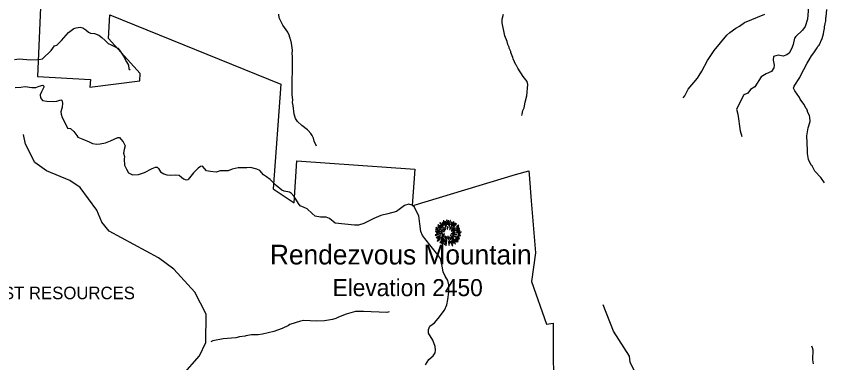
# Model space of a CAD drawing. Extents: x 1248089 to 1457196, y 820910 to 988753.
# Drawn here: x 1318874 to 1327943, y 907969 to 911841 of the extents above; entities that cross this region are included whole.
import ezdxf

# ---------------------------------------------------------------- set-up
doc = ezdxf.new("R2010")
doc.units = 0
for name, color, linetype in [('Exist Boundary Land Use Forest State Division NC Forest Resources', 7, 'Continuous'), ('Exist Boundary Land Use Forest State Division NC Forest Resources Label', 7, 'Continuous'), ('Exist Geographical Mountain Summit CELL', 7, 'Continuous'), ('Exist Geographical Mountain Summit Elevation Number Label', 7, 'Continuous'), ('Exist Geographical Mountain Summit Label', 7, 'Continuous'), ('Exist Hydrographic Creek Single Shore', 7, 'Continuous'), ('Exist Hydrographic Misc Water Feature', 7, 'Continuous'), ('Exist Road Non-System Type 51', 7, 'Continuous')]:
    doc.layers.add(name, color=color, linetype=linetype)

msp = doc.modelspace()

# ---------------------------------------------------------------- linework, layer by layer
at = {"layer": 'Exist Boundary Land Use Forest State Division NC Forest Resources'}
msp.add_lwpolyline([(1319189.4, 912964.7), (1319110.9, 911166.4), (1319704.1, 911135.3), (1319699.6, 911049.3), (1320256.5, 911117.7), (1320260.7, 911200.1), (1319907.5, 911592.5), (1319921.3, 911856.2), (1321833.6, 911083.5), (1321750.2, 909913.6), (1321982.8, 909756.7), (1322015.5, 910225.6), (1323332.3, 910133.5), (1323303.7, 909724.3), (1323327, 909731.2), (1324461, 910070.7), (1324610, 910112.6), (1324614, 910070.7), (1324637, 909779.3), (1324684, 909198.2), (1324638, 908876.5), (1324807, 908398.6), (1324881, 908411.4), (1324882, 908181.9), (1324886, 907694.9)], dxfattribs=at)
at = {"layer": 'Exist Geographical Mountain Summit CELL'}
for points in [[(1323592.6, 909505.2), (1323632.2, 909474.7), (1323634.4, 909476.9), (1323596.2, 909509.6)], [(1323612.9, 909529.9), (1323648.9, 909492.5), (1323652.2, 909495), (1323617, 909534.7)], [(1323620.9, 909502.3), (1323653.6, 909473.2), (1323655.8, 909475.4), (1323623.8, 909507.4)], [(1323640.5, 909531.4), (1323656.2, 909509.6), (1323658, 909511), (1323644.6, 909535.4)], [(1323651.4, 909553.2), (1323677.6, 909486.3), (1323680.5, 909487.4), (1323656.6, 909555.7)], [(1323685.3, 909501.2), (1323687.8, 909501.9), (1323678.7, 909549.9), (1323674.4, 909548.8)], [(1323690, 909562.6), (1323694, 909510.6), (1323697.2, 909511), (1323695.8, 909563.7)], [(1323706, 909508.5), (1323709.9, 909508.5), (1323713.6, 909555.7), (1323708.1, 909555.7)], [(1323718, 909480.1), (1323732.9, 909557.2), (1323727.4, 909559), (1323714.7, 909480.9)], [(1323721.2, 909458.3), (1323724.2, 909456.5), (1323772.8, 909541.1), (1323767.4, 909544.8)], [(1323735.7, 909515.4), (1323739.1, 909514.2), (1323748.5, 909541.1), (1323743.8, 909542.9)], [(1323742.3, 909459.8), (1323744.5, 909457.6), (1323800.1, 909521.9), (1323796.1, 909526.6)], [(1323779.7, 909531.4), (1323758.7, 909497.9), (1323761.6, 909496.8), (1323784.1, 909528.1)], [(1323800.1, 909487.8), (1323801.9, 909485.2), (1323824.8, 909501.5), (1323821.2, 909505.2)], [(1323564.2, 909435.1), (1323636.2, 909428.1), (1323636.5, 909431.1), (1323564.2, 909440.1)], [(1323566.8, 909456.1), (1323608.2, 909446.7), (1323609.3, 909450), (1323567.9, 909460.8)], [(1323569.7, 909475.4), (1323592.2, 909466.7), (1323593.3, 909469.6), (1323571.2, 909480.5)], [(1323576.3, 909417.6), (1323606, 909419.1), (1323606, 909422.7), (1323575.2, 909422.7)], [(1323591.5, 909486.3), (1323617.3, 909469.9), (1323619.5, 909472.5), (1323594.4, 909490.3)], [(1323608.2, 909458.3), (1323638.7, 909446.3), (1323639.9, 909448.5), (1323610.4, 909462.4)], [(1323608.6, 909408.6), (1323609.7, 909403.8), (1323642.8, 909412.2), (1323642.1, 909415.8)], [(1323644.6, 909463.8), (1323669.7, 909444.8), (1323671.8, 909447.8), (1323647.1, 909467)], [(1323644.9, 909434), (1323662, 909431.8), (1323662.4, 909434), (1323645.7, 909438.3)], [(1323664.2, 909476.9), (1323678, 909460.4), (1323680.1, 909462.6), (1323667.5, 909479.8)], [(1323695.4, 909489.2), (1323696.8, 909460.1), (1323699.5, 909460.4), (1323699.5, 909489.6)], [(1323739.1, 909439.8), (1323740.9, 909437.3), (1323789.5, 909473.2), (1323786.3, 909477.6)], [(1323740.5, 909410.4), (1323801.2, 909398.4), (1323802.3, 909402.7), (1323741.6, 909414)], [(1323755.1, 909424.2), (1323755.1, 909421.3), (1323785.2, 909421.3), (1323785.9, 909426.3)], [(1323756.1, 909436.9), (1323757.2, 909434.7), (1323835.3, 909463.4), (1323833.5, 909468.1)], [(1323798.3, 909423.1), (1323850.6, 909426.3), (1323851, 909431.1), (1323798.7, 909426.3)], [(1323800.1, 909464.9), (1323827.7, 909479.8), (1323824.8, 909484.8), (1323798.7, 909467.4)], [(1323801.9, 909436.9), (1323838.7, 909443.4), (1323837.2, 909448.9), (1323800.5, 909439.1)], [(1323813.2, 909411.1), (1323839.7, 909408.9), (1323839.7, 909413.2), (1323813.6, 909414.3)], [(1323562.8, 909397.3), (1323564.2, 909392.2), (1323600.2, 909402.7), (1323598, 909406)], [(1323572.6, 909369.6), (1323575.2, 909365), (1323620.6, 909384.9), (1323619.1, 909389.6)], [(1323583.9, 909332.9), (1323586.8, 909328.9), (1323615.1, 909350), (1323612.5, 909353.3)], [(1323590.1, 909353.7), (1323619.1, 909370.4), (1323617, 909374), (1323587.9, 909358.7)], [(1323614.8, 909313.3), (1323617.7, 909310.8), (1323658.4, 909358.4), (1323655.5, 909360.5)], [(1323630.1, 909344.6), (1323649.3, 909362.7), (1323646, 909365), (1323625.6, 909347.8)], [(1323626.4, 909363.1), (1323629.3, 909359.4), (1323663.8, 909387.8), (1323662, 909390.4)], [(1323654.8, 909344.6), (1323629.7, 909305.3), (1323632.9, 909302.8), (1323658.8, 909342.4)], [(1323636.2, 909394.4), (1323638.4, 909389.6), (1323667.1, 909404.9), (1323666, 909408.2)], [(1323658, 909323.2), (1323662.4, 909321.4), (1323688.9, 909379.8), (1323686.4, 909380.6)], [(1323664.9, 909372.5), (1323668.2, 909369.6), (1323678.3, 909386), (1323676.5, 909387.4)], [(1323669.7, 909287.9), (1323681.6, 909330.7), (1323678, 909331.1), (1323665.2, 909288.9)], [(1323679.4, 909277.7), (1323684.2, 909276.6), (1323696.8, 909366), (1323693.6, 909366.8)], [(1323704.9, 909381.7), (1323708.9, 909344.6), (1323713.3, 909344.9), (1323708.1, 909382.4)], [(1323711.1, 909323.2), (1323714.7, 909280.7), (1323718.7, 909281.7), (1323715.4, 909323.2)], [(1323720.9, 909372.9), (1323729.6, 909343.1), (1323733.6, 909344.9), (1323723, 909374)], [(1323730.7, 909306.4), (1323725.2, 909336.3), (1323722, 909336.3), (1323726.4, 909305.3)], [(1323729.3, 909393.3), (1323767.8, 909358), (1323770.3, 909362.4), (1323731.1, 909395.5)], [(1323735.4, 909370.7), (1323785.9, 909295.9), (1323789.5, 909298.8), (1323737.9, 909371.8)], [(1323735.4, 909327.9), (1323752.9, 909278.1), (1323757.2, 909279.9), (1323738.3, 909328.6)], [(1323745.9, 909333.7), (1323761.9, 909304.2), (1323766, 909306.4), (1323749.6, 909335.1)], [(1323754.3, 909390.8), (1323832.5, 909352.6), (1323834.3, 909358), (1323755.8, 909393.6)], [(1323767.8, 909344.9), (1323797.9, 909315.8), (1323801.2, 909318.4), (1323770, 909347.4)], [(1323784.5, 909345.6), (1323815, 909319.8), (1323818.2, 909323.5), (1323786.3, 909348.2)], [(1323793.6, 909356.6), (1323818.6, 909343.5), (1323821.2, 909347.1), (1323795.8, 909360.5)], [(1323807.7, 909380.6), (1323828.8, 909372.5), (1323830.6, 909376.9), (1323809.2, 909383.8)], [(1323817.2, 909394), (1323845.5, 909386.7), (1323846.2, 909392.2), (1323818.2, 909398.4)], [(1323639.9, 909286.1), (1323644.6, 909283.2), (1323655.5, 909307.9), (1323652.2, 909310.1)]]:
    msp.add_lwpolyline(points, close=True, dxfattribs=at)
at = {"layer": 'Exist Hydrographic Creek Single Shore'}
msp.add_lwpolyline([(1320545.9, 907614.8), (1320923.9, 908047.1), (1320993.9, 908196.7), (1321000.9, 908511.8), (1320872.9, 908757.2), (1320637.9, 909014.8), (1320464.9, 909142.9), (1319913.9, 909439.6), (1319831.9, 909539.7), (1319776.8, 909675.4), (1319590.8, 909928.7), (1319475.8, 910006.5), (1319211.8, 910113.5), (1319080.9, 910208.1), (1318976.8, 910410.4), (1318954.9, 910519.2)], dxfattribs=at)
at = {"layer": 'Exist Hydrographic Misc Water Feature'}
for points in [[(1322233.4, 910388.2), (1322206.9, 910444.9), (1322199.8, 910477.1), (1322184.8, 910509.6), (1322170.5, 910529.3), (1322140.3, 910562.8), (1322134.5, 910572.9), (1322069.7, 910618.9), (1322021.1, 910666.2), (1321998, 910698.9), (1321983.3, 910747.3), (1321974.1, 910843.5), (1321967, 910875.7), (1321967.8, 910907.7), (1321961.5, 910963.9), (1321965.6, 911395.6), (1321962.3, 911419.7), (1321963.4, 911459.7), (1321953.7, 911540), (1321946.5, 911572.2), (1321939, 911588.4), (1321939.2, 911596.4), (1321931.6, 911612.6), (1321931.8, 911620.6), (1321913, 911661.1), (1321855.2, 911742.7), (1321817.5, 911823.8), (1321810.6, 911864)], [(1324529.9, 910729.7), (1324536.4, 910745.5), (1324543.6, 910787.2), (1324558.4, 910816.9), (1324568.3, 910880.5), (1324586.2, 910952), (1324597.8, 911079.6), (1324590.7, 911111.8), (1324546.3, 911169), (1324486.9, 911258.7), (1324471.7, 911291.2), (1324464, 911299.4), (1324433.8, 911364.2), (1324430.3, 911380.3), (1324407.8, 911437), (1324408, 911445), (1324389.2, 911485.5), (1324389.4, 911493.5), (1324374.3, 911525.9), (1324367.2, 911558.1), (1324341, 911622.9), (1324309.1, 911767.8), (1324310.2, 911809.7), (1324325.8, 911865.3)], [(1326334.4, 910929.4), (1326353.1, 910952.9), (1326393.1, 911025.7), (1326494.6, 911148.7), (1326515.6, 911180.1), (1326544.9, 911227.3), (1326608.2, 911345.4), (1326681.4, 911457.2), (1326826.3, 911629.1), (1326859.1, 911658.1), (1326924.5, 911708.1), (1326965.2, 911731), (1327022.3, 911769.3), (1327249.1, 911864.8)], [(1327918.4, 909979.9), (1327876, 910037.1), (1327808.1, 910111.1), (1327777.7, 910168), (1327769.9, 910176.2), (1327739.7, 910241.1), (1327725.5, 910305.5), (1327726.6, 910345.3), (1327719.1, 910505.6), (1327733.6, 910593.1), (1327755.6, 910664.4), (1327752.9, 910712.5), (1327749.4, 910728.6), (1327726.8, 910777.3), (1327727, 910785.3), (1327719.4, 910801.5), (1327711.6, 910809.7), (1327685, 910858.4), (1327646.6, 910915.5), (1327639, 910931.7), (1327585.1, 911005.3), (1327572, 911037.6), (1327578.6, 911059.4), (1327641.4, 911155.6), (1327648, 911175.4), (1327723.9, 911317.2), (1327746.9, 911352.5), (1327772.3, 911399.7), (1327797.1, 911431), (1327834.8, 911485.9), (1327847.4, 911509.5), (1327855.7, 911517.3), (1327889.7, 911590.3), (1327907.2, 911643.7), (1327912.6, 911691.6), (1327916.8, 911699.5), (1327917.5, 911723.5), (1327926.3, 911755.2), (1327927, 911779.2), (1327931.2, 911787.1), (1327932.2, 911821), (1327936.6, 911834.8), (1327942.8, 911914.7)], [(1326822.7, 904998.7), (1326848.6, 905172.4), (1326773.1, 905326.4), (1326767.2, 905450.8), (1326752.1, 905511.5), (1326779.2, 905618.4), (1326806.1, 905709.8), (1326798, 906106.1), (1326500.1, 906533.3), (1326307.1, 907170.8), (1326089, 907503.5), (1325845, 907767.7), (1325742, 907976.7), (1325735, 908042.4), (1325558.1, 908321.8), (1325440.1, 908616.3)], [(1323045.7, 908537.2), (1323021.5, 908532), (1322757.7, 908541.6), (1322669.6, 908540.1), (1322564.7, 908511.2), (1322479.8, 908479.6), (1322451.3, 908464.4), (1322411, 908451.6), (1322322.5, 908438.2), (1322234.4, 908432.7), (1322090.5, 908440.9), (1322056.3, 908433.8), (1321935.2, 908395.4), (1321921, 908385.8), (1321848, 908351.9), (1321756.9, 908318.6), (1321630.1, 908288.3), (1321581.8, 908281.6), (1321507.8, 908281.8), (1321443.4, 908269.6), (1321437.3, 908265.8), (1321373.1, 908257.7), (1321332.8, 908248.9), (1321188.4, 908237), (1321073.7, 908212.4), (1321050.1, 908202)], [(1327771.1, 908158.8), (1327780.5, 908138.5), (1327785.9, 908112.3), (1327784.7, 908002.4), (1327791.5, 907956.2)]]:
    msp.add_lwpolyline(points, dxfattribs=at)
at = {"layer": 'Exist Road Non-System Type 51'}
for points in [[(1327739.6, 911946.3), (1327728, 911808.9), (1327700, 911725), (1327669.8, 911685.5), (1327597.6, 911615.6), (1327581.6, 911595.8), (1327565.3, 911525.9), (1327546.7, 911474.7), (1327523.4, 911428.1), (1327495.5, 911409.5), (1327453.6, 911393.2), (1327400.1, 911404.8), (1327346.5, 911390.8), (1327341.9, 911351.2), (1327353.5, 911295.3), (1327351.2, 911262.7), (1327323.2, 911223.1), (1327265.1, 911197.5), (1327206.9, 911162.6), (1327137, 911050.8), (1327090.5, 911022.8), (1327057.9, 910980.9), (1327016, 910962.3), (1326932.2, 910803.9), (1326946.8, 910746.5), (1326972.4, 910560.1), (1326993.3, 910497.2)], [(1318856.6, 911356.6), (1318908.8, 911363.2), (1319034.9, 911354.5), (1319128.3, 911358.8), (1319167.4, 911363.2), (1319265.2, 911456.7), (1319303.2, 911509.4), (1319329.3, 911518.1), (1319381.5, 911570.3), (1319459.7, 911659.5), (1319518.4, 911705.2), (1319546.6, 911711.7), (1319587.9, 911718.2), (1319620.5, 911709.5), (1319653.1, 911689.9), (1319683.6, 911663.8), (1319705.3, 911653), (1319750.9, 911646.4), (1319796.6, 911629), (1319831.3, 911602.9), (1319868.3, 911568.1), (1319903.1, 911537.7), (1319935.7, 911520.3), (1320011.7, 911483.3), (1320029.1, 911461.6), (1320074.8, 911394.1), (1320107.1, 911331.7), (1320128.8, 911292.6), (1320135.3, 911251.2), (1320148.4, 911240.4)], [(1318862.6, 911043.3), (1318925.6, 911047.6), (1318975.6, 911054.2), (1319047.4, 911045.5), (1319093, 911043.3), (1319132.1, 911058.5), (1319171.2, 911069.4), (1319182.1, 911058.5), (1319182.1, 911049.8), (1319156, 910997.6), (1319143, 910962.8), (1319145.1, 910928), (1319166.9, 910899.7), (1319216.9, 910891), (1319288.6, 910886.7), (1319327.7, 910893.2), (1319373.3, 910908.4), (1319384.2, 910901.9), (1319390.7, 910869.3), (1319388.6, 910823.6), (1319373.3, 910773.6), (1319375.5, 910747.5), (1319386.4, 910710.5), (1319434.2, 910623.5), (1319449.4, 910590.9), (1319482, 910586.6), (1319519, 910551.8), (1319551.6, 910508.3), (1319562.4, 910488.7), (1319621.1, 910466.9), (1319690.6, 910438.7), (1319727.6, 910419.1), (1319777.6, 910412.6), (1319814.5, 910414.7), (1319873.2, 910425.6), (1319929.7, 910447.4), (1320010.1, 910484.3), (1320028.4, 910485.7), (1320045.8, 910468.3), (1320071.8, 910435.7), (1320091.4, 910392.2), (1320080.5, 910353), (1320074, 910309.5), (1320087.1, 910272.5), (1320080.5, 910244.3), (1320087.1, 910176.9), (1320108.8, 910133.4), (1320130.5, 910089.9), (1320174, 910070.3), (1320241.4, 910072.5), (1320308.7, 910096.4), (1320393.5, 910137.7), (1320432.6, 910152.9), (1320452.2, 910155.1), (1320465.2, 910137.7), (1320486.9, 910100.7), (1320523.9, 910079), (1320558.7, 910070.3), (1320597.8, 910063.8), (1320660.8, 910068.1), (1320695.6, 910063.8), (1320723.8, 910042), (1320745.6, 910022.4), (1320773.8, 910011.6), (1320797.4, 910015)], [(1323453.9, 907944.8), (1323490.7, 908006.2), (1323538.2, 908047.7), (1323562.8, 908078.4), (1323565.8, 908110.6), (1323562.8, 908149), (1323535.2, 908219.6), (1323486.1, 908301), (1323487.6, 908339.4), (1323503, 908376.2), (1323555.1, 908416.1), (1323596.5, 908462.2), (1323665, 908556.2), (1323692.6, 908617.6), (1323701.8, 908674.4), (1323712.5, 908757.3), (1323712.5, 908840.2), (1323704.9, 908887.8), (1323674.2, 908937), (1323649.7, 908984.6), (1323638.9, 909047.5), (1323619.5, 909132.1), (1323578.1, 909193.5), (1323502.9, 909287.1), (1323418.6, 909391.5), (1323401.7, 909434.5), (1323391, 909520.5), (1323380.2, 909609.5), (1323352.6, 909660.2), (1323331.1, 909707.8), (1323305, 909729.3), (1323266.7, 909740), (1323217.6, 909726.2), (1323174.7, 909692.4), (1323128.6, 909658.7), (1323032, 909632.6), (1322952.2, 909614.1), (1322875.5, 909580.4), (1322762, 909523.6), (1322704.4, 909505.2), (1322658.3, 909506.8), (1322443.6, 909526.7), (1322378.3, 909581.3), (1322341.5, 909595.1), (1322278.6, 909595.1), (1322218.8, 909605.8), (1322186.6, 909638.1), (1322129.8, 909687.2), (1322094.5, 909702.5), (1322050, 909722.5), (1322031.6, 909750.1), (1321985.6, 909825.4), (1321954.9, 909859.1), (1321931.9, 909874.5), (1321872.1, 909886.8), (1321847.5, 909896), (1321783.1, 909948.2), (1321715.6, 910017.3), (1321674.2, 910046.4), (1321640.4, 910067.9), (1321600.6, 910118.6), (1321564.4, 910133.3), (1321496.9, 910150.2), (1321454, 910147.1), (1321407.9, 910147.1), (1321358.8, 910147.1), (1321289.8, 910133.3), (1321243.8, 910114.8), (1321190.1, 910114.8), (1321154.8, 910111.8), (1321111.9, 910098), (1321047.4, 910105.6), (1321002.9, 910114.8), (1320981.5, 910140.9), (1320956.9, 910167), (1320935.4, 910160.9), (1320910.9, 910142.5), (1320858.7, 910091.8), (1320797.4, 910015)]]:
    msp.add_lwpolyline(points, dxfattribs=at)

# ---------------------------------------------------------------- texts
at = {"layer": 'Exist Boundary Land Use Forest State Division NC Forest Resources Label'}
msp.add_text('NC DIVISION OF FOREST RESOURCES', height=140, dxfattribs=at).set_placement((1316697, 908679))
at = {"layer": 'Exist Geographical Mountain Summit Elevation Number Label'}
msp.add_text('Elevation 2450', height=190, dxfattribs=at).set_placement((1322413.1, 908713.2))
at = {"layer": 'Exist Geographical Mountain Summit Label'}
msp.add_text('Rendezvous Mountain', height=220, dxfattribs=at).set_placement((1321713.1, 909067.2))

doc.saveas('drawing.dxf')
